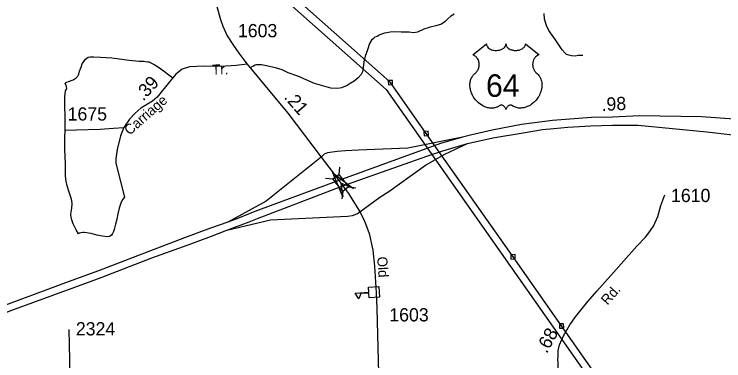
# Model space of a CAD drawing. Extents: x 2220236 to 2384410, y 720751 to 894131.
# Drawn here: x 2323081 to 2329781, y 812157 to 815430 of the extents above; entities that cross this region are included whole.
import ezdxf

# ---------------------------------------------------------------- set-up
doc = ezdxf.new("R2010")
doc.units = 0
doc.layers.add('Default', color=7, linetype='Continuous')

msp = doc.modelspace()

# ---------------------------------------------------------------- linework, layer by layer
at = {"layer": 'Default'}
for p, q in [((2326153.4, 813986), (2326145.3, 813917.5)), ((2326021.3, 813882.1), (2326089.8, 813873.9)), ((2326238.4, 813798.6), (2326307, 813790.4)), ((2326184.2, 813755.9), (2326176, 813687.4))]:
    msp.add_line(p, q, dxfattribs=at)
for points in [[(2319853.3, 820695.9), (2326592.3, 814719.1), (2333025.8, 805564.5)], [(2333024.4, 805702.5), (2331824.6, 807406.8), (2329674.8, 810458.2), (2329041.4, 811359.1), (2328249.6, 812486.1), (2327790.8, 813138.8), (2326970.6, 814303.4), (2326633.7, 814783.6), (2326625.6, 814795.5), (2319961.3, 820697.1)], [(2325040.4, 816593.2), (2325046.2, 816548.1), (2325049.5, 816452.8), (2325056.1, 816328), (2325033.7, 816249.1), (2324986.8, 816063.2), (2324974.9, 816029.1), (2324961, 815989.4), (2324942.8, 815893.5), (2324937.8, 815809.1), (2324939.5, 815734.7), (2324961, 815637.1), (2324994, 815503.2), (2325030.4, 815380.8), (2325049.5, 815315), (2325090.3, 815225), (2325151.9, 815133.5), (2325203.1, 815060.7), (2325259.3, 814986.3), (2325280.8, 814956.5)], [(2327234.5, 815431.2), (2327203.1, 815409.7), (2327176.6, 815386.6), (2327151.8, 815361.7), (2327117.1, 815336.9), (2327060.9, 815318.7), (2327009.7, 815305.5), (2326950.2, 815287.3), (2326889.8, 815260), (2326851.8, 815255.1), (2326808.9, 815258.4), (2326734.5, 815260), (2326671.7, 815261.7), (2326632, 815260), (2326600.6, 815255.1), (2326577.5, 815250.1), (2326547.7, 815240.2), (2326526.2, 815230.3), (2326509.7, 815220.3), (2326486.6, 815212.1), (2326473.3, 815200.5), (2326455.1, 815185.6), (2326437, 815152.5), (2326415.5, 815093), (2326395.6, 815033.4), (2326382.4, 814978.9), (2326377.5, 814924.3), (2326369.2, 814886.3), (2326357.6, 814861.4), (2326327.9, 814828.4), (2326289.9, 814798.6), (2326251.9, 814773.8), (2326224.7, 814757.7), (2326170.9, 814734.1), (2326137.8, 814729.1), (2326071.7, 814732.4), (2326003.2, 814750.2), (2325916.3, 814775.4), (2325757.7, 814843.3), (2325668.4, 814876.3), (2325610.6, 814902.8), (2325549.4, 814922.6), (2325446.9, 814945.8), (2325415.5, 814952.4), (2325392.4, 814952.4), (2325369.2, 814950.8), (2325356, 814947.4), (2325339.5, 814939.2), (2325331.2, 814934.2), (2325309.8, 814921.7)], [(2328450.9, 815039.2), (2328404.7, 815040.9), (2328376.6, 815034.3), (2328343.5, 815035.9), (2328318.7, 815042.5), (2328295.6, 815047.5), (2328284, 815062.4), (2328255.9, 815093.8), (2328191.4, 815186.4), (2328130.3, 815275.7), (2328107.2, 815322.1), (2328089, 815383.2), (2328084, 815436.2)], [(2323562.3, 814333.7), (2323560.9, 814448.3), (2323557.9, 814576.2), (2323557.9, 814650.6), (2323566.8, 814705.6), (2323575.7, 814720.5), (2323578.7, 814729.4), (2323575.7, 814745.8), (2323571.3, 814759.1), (2323562.3, 814774), (2323565.3, 814782.9), (2323578.7, 814787.4), (2323595, 814793.4), (2323638.2, 814809.7), (2323664.9, 814827.6), (2323682.8, 814845.4), (2323691.7, 814863.3), (2323697.6, 814891.5), (2323714, 814930.2), (2323722.9, 814960), (2323755.6, 815004.6), (2323779.4, 815022.4), (2323797.2, 815026.9), (2323829.9, 815026.9), (2323896.8, 815025.4), (2324002.4, 815016.5), (2324167.4, 814995.7), (2324259.5, 814986.7), (2324304.1, 814985.2), (2324339.8, 814980.8), (2324353.2, 814979.3), (2324402.2, 814955.5), (2324442.4, 814930.2), (2324498.9, 814890), (2324542, 814855.8), (2324577.3, 814828.1)], [(2325280.8, 814956.5), (2325176.7, 814946.6), (2325032.9, 814936.7), (2324870.9, 814938.3), (2324737, 814933.4), (2324667.6, 814910.2), (2324607.3, 814864.8), (2324577.3, 814828.1), (2324547.8, 814792), (2324431.3, 814647.3), (2324388.3, 814607.6), (2324275.9, 814543.1), (2324221.3, 814491.8), (2324168.5, 814438.9), (2324121.2, 814370.1), (2324117, 814360.6), (2324085.8, 814281.8), (2324052.8, 814152.8), (2324041.2, 814065.1), (2324042, 814022.9), (2324088.3, 813836), (2324123, 813702.1)], [(2325280.8, 814956.5), (2325665.1, 814495.2), (2325978, 814079.4)], [(2326614.5, 814762.9), (2326654.4, 814764.5), (2326652.8, 814804.4), (2326612.9, 814802.8), (2326614.5, 814762.9)], [(2330704.1, 814376), (2330500.1, 814395.6), (2329570.8, 814459.9), (2328984.1, 814469.4), (2328731.4, 814457.7), (2328530.8, 814454.7), (2328164.4, 814427.1), (2327870.7, 814389.3), (2327594.4, 814335.4), (2327390.8, 814288.9), (2327312.4, 814269.6)], [(2327361.2, 814209.5), (2327598.8, 814261.2), (2327888.1, 814310.7), (2328069.9, 814339.8), (2328176, 814350), (2328309.8, 814361.6), (2328523.5, 814376.2), (2328730, 814380.5), (2328971.4, 814380.5), (2329619.5, 814319.2), (2330055.6, 814270), (2330485.7, 814226.6)], [(2324123, 813702.1), (2324107.9, 813683.7), (2324090.1, 813653.9), (2324070.7, 813597.4), (2324058.8, 813543.9), (2324051.4, 813494.8), (2324036.6, 813447.2), (2324026.1, 813396.6), (2324017.2, 813377.3), (2324009.8, 813359.4), (2324000.9, 813343.1), (2323987.5, 813332.7), (2323977.1, 813329.7), (2323956.3, 813326.7), (2323913.2, 813334.1), (2323859.7, 813343.1), (2323807.6, 813359.4), (2323783.8, 813363.9), (2323766, 813366.9), (2323742.2, 813369.8), (2323728.8, 813368.4), (2323709.5, 813366.9), (2323694.6, 813362.4), (2323687.2, 813356.5), (2323664.9, 813393.6), (2323636.7, 813451.7), (2323624.8, 813487.4), (2323618.8, 813512.6), (2323615.9, 813540.9), (2323624.8, 813597.4), (2323627.8, 813639.1), (2323626.3, 813667.3), (2323614.4, 813701.5), (2323598, 813758.1), (2323581.7, 813808.6), (2323572.8, 813853.3), (2323565.3, 813900.9), (2323563.8, 813958.9), (2323565.3, 814018.4), (2323559.4, 814152.3), (2323557.9, 814262.3), (2323562.3, 814333.7)], [(2323562.3, 814333.7), (2323669.4, 814338.2), (2323892.4, 814345.6), (2324017.2, 814354.6), (2324117, 814360.6)], [(2326951.4, 814282.7), (2326991.4, 814284.3), (2326989.7, 814324.2), (2326949.8, 814322.6), (2326951.4, 814282.7)], [(2327312.4, 814269.6), (2326799, 814166), (2326331.8, 814146.3), (2326209.9, 814140.4), (2326131.1, 814134.4), (2326040.4, 814121), (2326009.2, 814107.6), (2325978, 814079.4)], [(2327312.4, 814269.6), (2327105.8, 814210.3), (2326146.1, 813858.6)], [(2326182.4, 813809.5), (2326977.9, 814089.6), (2327127.6, 814140.5), (2327361.2, 814209.5)], [(2326343.7, 813563.2), (2326534.7, 813702.9), (2326617.8, 813756.1), (2326965.5, 814003), (2327145.8, 814109.2), (2327361.2, 814209.5)], [(2325978, 814079.4), (2325460, 813665.8), (2325096.7, 813467)], [(2325978, 814079.4), (2326083.5, 813944), (2326146.1, 813858.6)], [(2326146.1, 813858.6), (2325352, 813566.9), (2325299.5, 813544.7), (2325198.4, 813504.2), (2325096.7, 813467)], [(2326146.1, 813858.6), (2326182.4, 813809.5)], [(2325087.8, 813389.2), (2325299.5, 813469.8), (2325376.7, 813499.8), (2326182.4, 813809.5)], [(2326182.4, 813809.5), (2326217.3, 813761.5), (2326236.6, 813735.8), (2326309.5, 813619.7), (2326343.7, 813563.2)], [(2328243.3, 810496.4), (2328217.4, 812141.9), (2328214.7, 812171), (2328216.7, 812197.8), (2328217.2, 812255.3), (2328229.6, 812307.4), (2328266.8, 812391.8), (2328326.3, 812498.5), (2328380.8, 812572.9), (2328442.8, 812649.8), (2328497.3, 812716.8), (2328581.6, 812813.5), (2328715.5, 812962.4), (2328958.5, 813240.2), (2329041.5, 813325.8), (2329073.8, 813365.5), (2329115.9, 813427.5), (2329158.1, 813519.3), (2329185.3, 813623.5), (2329225, 813725.2)], [(2325087.8, 813389.2), (2325499.4, 813487.6), (2326229.2, 813521.6), (2326275.3, 813530.5), (2326316.9, 813545.4), (2326343.7, 813563.2)], [(2326343.7, 813563.2), (2326377.9, 813497.8), (2326401.6, 813442.7), (2326431.1, 813360.1), (2326467.5, 813201.8), (2326484.1, 813049.6), (2326499, 812799.1), (2326504.7, 812651.1), (2326541, 811300.1), (2326568.2, 810272.9)], [(2325096.7, 813467), (2324935.5, 813408.1), (2324688.4, 813317.1), (2324367.9, 813196.7), (2323875.6, 813007.5), (2323625.9, 812915.5), (2323023.3, 812691.9), (2322762.5, 812591.8), (2322489.6, 812495.7), (2322228.7, 812420.8), (2321938.6, 812348), (2321749.6, 812315.7), (2321581.7, 812288.3), (2321397.3, 812261.7), (2321209.7, 812247.9), (2320983.3, 812234.7), (2320718.4, 812230.7), (2320218, 812234.7), (2318799.7, 812243.8)], [(2318806.7, 812181.1), (2320179.6, 812177.1), (2320725.5, 812162.9), (2320992.4, 812173), (2321195.6, 812184.2), (2321379.6, 812200.3), (2321581.7, 812218.5), (2321760.7, 812244.8), (2321943.7, 812281.3), (2322242.9, 812353.1), (2322503.7, 812430), (2322788.8, 812531.1), (2323060, 812635.1), (2323652.5, 812851.1), (2323900.8, 812943.8), (2324381, 813129.9), (2324723.2, 813253.3), (2324943.6, 813334.3), (2325087.8, 813389.2)], [(2327771.6, 813118), (2327811.6, 813119.6), (2327809.9, 813159.6), (2327770, 813157.9), (2327771.6, 813118)], [(2328230.4, 812465.3), (2328270.3, 812466.9), (2328268.7, 812506.9), (2328228.8, 812505.2), (2328230.4, 812465.3)], [(2323373.5, 809954.5), (2323360.6, 810303.6), (2323363.6, 810362.6), (2323384, 810472), (2323425.7, 810540.5), (2323489.1, 810612.3), (2323565.7, 810702), (2323594.2, 810745.3), (2323608.9, 810780.2), (2323626.9, 810829.8), (2323617.4, 811592.1), (2323601, 812452.7)]]:
    msp.add_lwpolyline(points, dxfattribs=at)
for points in [[(2327540.1, 815148.7), (2327540.4, 815143.4), (2327541.7, 815137.1), (2327542.7, 815133.8), (2327545.6, 815127.6), (2327550.5, 815120.2), (2327557.3, 815113), (2327565, 815106.7), (2327570.1, 815103.4), (2327578.9, 815098.6), (2327588.8, 815094.5), (2327599.9, 815091.3), (2327611.2, 815089), (2327623.6, 815087.6), (2327635.9, 815087.4), (2327649.1, 815088.4), (2327663.6, 815091.2), (2327670.4, 815092.9), (2327677.9, 815095.5), (2327684.9, 815098.4), (2327692.6, 815102.5), (2327698.7, 815106.5), (2327703.6, 815110), (2327710.4, 815116.5), (2327715.8, 815123.3), (2327718.1, 815127.1), (2327720.1, 815130.7), (2327722.8, 815138.5), (2327723.5, 815141.9), (2327724.1, 815149), (2327724.5, 815143), (2327725.1, 815139.3), (2327726.1, 815135.7), (2327727.6, 815131.8), (2327730.4, 815126.3), (2327733.4, 815121.7), (2327739.1, 815115), (2327742.7, 815111.6), (2327746, 815109), (2327754.7, 815103), (2327764.9, 815097.8), (2327769.9, 815095.6), (2327775.1, 815093.8), (2327781.6, 815091.8), (2327788.4, 815090.2), (2327795.1, 815089.1), (2327801.9, 815088.1), (2327808.9, 815087.6), (2327814.6, 815087.4), (2327821.6, 815087.5), (2327828, 815087.9), (2327834.6, 815088.6), (2327841.9, 815089.8), (2327847.8, 815091.1), (2327855.5, 815093.2), (2327862.5, 815095.7), (2327868.7, 815098.3), (2327876.6, 815102.5), (2327883.1, 815106.5), (2327887.8, 815110.4), (2327893.4, 815115.5), (2327898.7, 815121.7), (2327901.9, 815126.2), (2327904.1, 815130.8), (2327906.1, 815135.7), (2327907.4, 815140.8), (2327908, 815145.3), (2327908.1, 815149.1), (2328036.7, 815046.7), (2328033.7, 815045.5), (2328026.7, 815042.1), (2328021.1, 815038.8), (2328012.3, 815032.6), (2328008.5, 815029.2), (2328004.7, 815025.6), (2328001.2, 815021.8), (2327998.1, 815018.3), (2327994.4, 815013.1), (2327991.1, 815007.9), (2327987.8, 815002.2), (2327985.4, 814997.3), (2327981.5, 814986.9), (2327979.6, 814980.4), (2327978.3, 814974.9), (2327976.8, 814963.4), (2327976.4, 814957.9), (2327976.4, 814952.5), (2327976.7, 814946.8), (2327977.3, 814941.4), (2327978.3, 814935.7), (2327979.2, 814930.6), (2327980.8, 814924.5), (2327983, 814917.3), (2327985.9, 814910.4), (2327991.7, 814899.3), (2327999.3, 814887.9), (2328004.7, 814881.5), (2328010, 814876), (2328017.9, 814869.3), (2328022.2, 814865.5), (2328027.2, 814860.6), (2328035.2, 814851.2), (2328038.5, 814846.8), (2328041.8, 814841.9), (2328044.8, 814836.8), (2328047.9, 814831.3), (2328050.3, 814826.5), (2328054.8, 814815.5), (2328058.1, 814804.8), (2328059.6, 814799.2), (2328062, 814786.6), (2328062.9, 814780.3), (2328063.9, 814768), (2328064, 814753.1), (2328062.8, 814739), (2328060.2, 814722.5), (2328058, 814712.6), (2328054.6, 814701.2), (2328051.3, 814691.2), (2328045.4, 814676.5), (2328040.2, 814665.9), (2328033.5, 814653.4), (2328028.8, 814645.9), (2328023.4, 814637.9), (2328016.7, 814628.6), (2328008.8, 814618.7), (2327999.3, 814608.3), (2327991.6, 814600.6), (2327981.6, 814591.7), (2327975.5, 814586.6), (2327966.9, 814580.1), (2327955, 814572.2), (2327943.3, 814565.4), (2327933.4, 814560.4), (2327924.6, 814556.6), (2327913.2, 814552.2), (2327894.2, 814547), (2327887.3, 814545.5), (2327879.1, 814544.3), (2327871.4, 814543.6), (2327864, 814543.1), (2327853.9, 814543.1), (2327844, 814543.9), (2327834.6, 814545.2), (2327824.8, 814547.3), (2327814.5, 814550.3), (2327805.2, 814554), (2327795.8, 814558.6), (2327779.9, 814568.6), (2327775.3, 814571.1), (2327772.7, 814571.8), (2327766.6, 814572.1), (2327760.8, 814570.8), (2327754.9, 814568.5), (2327751.3, 814566.6), (2327746.5, 814563.5), (2327742.9, 814560.6), (2327738.5, 814556.4), (2327735.5, 814552.9), (2327733.1, 814550.2), (2327728.7, 814543.1), (2327727.1, 814539.8), (2327725.4, 814535.4), (2327723.9, 814529.1), (2327721.9, 814537.1), (2327719.5, 814542.4), (2327716.8, 814547), (2327714, 814551), (2327709.5, 814556.2), (2327705.5, 814560), (2327700.6, 814564), (2327695.4, 814567.1), (2327691.3, 814569.2), (2327687.5, 814570.7), (2327682.9, 814571.8), (2327679.1, 814572.1), (2327676, 814572.1), (2327671.7, 814571.1), (2327665.9, 814566.9), (2327660.3, 814563.1), (2327654.3, 814559.4), (2327647.2, 814555.6), (2327642, 814553.1), (2327635.7, 814550.7), (2327628.4, 814548.3), (2327620.5, 814546.2), (2327612.4, 814544.6), (2327605.3, 814543.5), (2327597.6, 814542.8), (2327590.7, 814542.6), (2327583.5, 814542.6), (2327576.7, 814543.2), (2327568.9, 814543.9), (2327559.2, 814545.3), (2327551.1, 814547.1), (2327542.6, 814549.4), (2327533.9, 814552.1), (2327524.6, 814555.7), (2327512.9, 814560.8), (2327504.7, 814565), (2327491.9, 814572.4), (2327476.9, 814582.8), (2327465.5, 814592), (2327457.2, 814599.5), (2327445, 814611.9), (2327437.8, 814620.1), (2327426.5, 814634.7), (2327419.3, 814645.2), (2327414.6, 814653), (2327407.8, 814665.4), (2327404, 814673.3), (2327399.2, 814684.7), (2327395.3, 814695.1), (2327392.1, 814705), (2327390.4, 814711.3), (2327388, 814722.3), (2327386.5, 814730.1), (2327385.1, 814740.8), (2327384.3, 814752.1), (2327384.1, 814762.6), (2327384.4, 814771.2), (2327385.4, 814781.3), (2327387.1, 814792), (2327389.1, 814801.2), (2327391, 814807.8), (2327393.7, 814815.9), (2327397.3, 814824.8), (2327401.6, 814833.3), (2327405.7, 814840.4), (2327410.8, 814848), (2327415.8, 814854.4), (2327422.3, 814861.6), (2327429.2, 814868.1), (2327435.4, 814873.2), (2327442.9, 814880.5), (2327446.8, 814884.9), (2327451.4, 814891), (2327455.1, 814896.7), (2327458.1, 814901.8), (2327462, 814909.4), (2327464.4, 814915), (2327467.3, 814923.6), (2327468.8, 814929.7), (2327470.3, 814937.6), (2327471.3, 814944.9), (2327471.7, 814954.1), (2327471.5, 814961.7), (2327470.5, 814970.6), (2327468.8, 814979.1), (2327466.8, 814986.6), (2327463.6, 814995.1), (2327460.7, 815001.3), (2327455.8, 815009.7), (2327450.3, 815017.6), (2327444.6, 815023.9), (2327438.9, 815029.6), (2327433.5, 815033.9), (2327428.3, 815037.6), (2327421.7, 815041.6), (2327415.4, 815044.7), (2327411.5, 815046.3)], [(2326184.2, 813706.8), (2326089.2, 813931.4), (2326283.8, 813784.3), (2326164.2, 813835.2)], [(2326145.3, 813917.5), (2326238.7, 813798.8), (2326183.2, 813755.1), (2326089.8, 813873.9)], [(2326530.3, 812758.1), (2326432.7, 812751), (2326429.3, 812796.9), (2326354.5, 812791.4), (2326333.7, 812742.7), (2326300.5, 812797.1), (2326428.6, 812806.4), (2326425.3, 812852.4), (2326523, 812859.5)]]:
    msp.add_lwpolyline(points, close=True, dxfattribs=at)

# ---------------------------------------------------------------- texts
for s, height, p in [('1603', 125, (2325193.4, 815211.9)), ('64', 212.5, (2327535.8, 814649.4)), ('1675', 125, (2323585.3, 814425.3)), ('1610', 125, (2329282.8, 813656)), ('1603', 125, (2326622.7, 812529.3)), ('2324', 125, (2323663.1, 812397))]:
    msp.add_text(s, height=height, dxfattribs=at).set_placement(p)
for s, height, rotation, p in [('Tr.', 95, 0.89429, (2324949.5, 814859.1)), ('.39', 125, 47.55351, (2324300.2, 814603.7)), ('Carriage', 95, 41.37895, (2324170.3, 814281.6)), ('.21', 125, 311.056, (2325622.5, 814641)), ('.98', 125, 2.66449, (2328629.8, 814515.5)), ('Old', 95, 274.15803, (2326507.3, 813138)), ('Rd.', 95, 48.49859, (2328682.9, 812677.8)), ('.68', 125, 61.05676, (2328109.6, 812219.4))]:
    msp.add_text(s, height=height, rotation=rotation, dxfattribs=at).set_placement(p)

doc.saveas('drawing.dxf')
